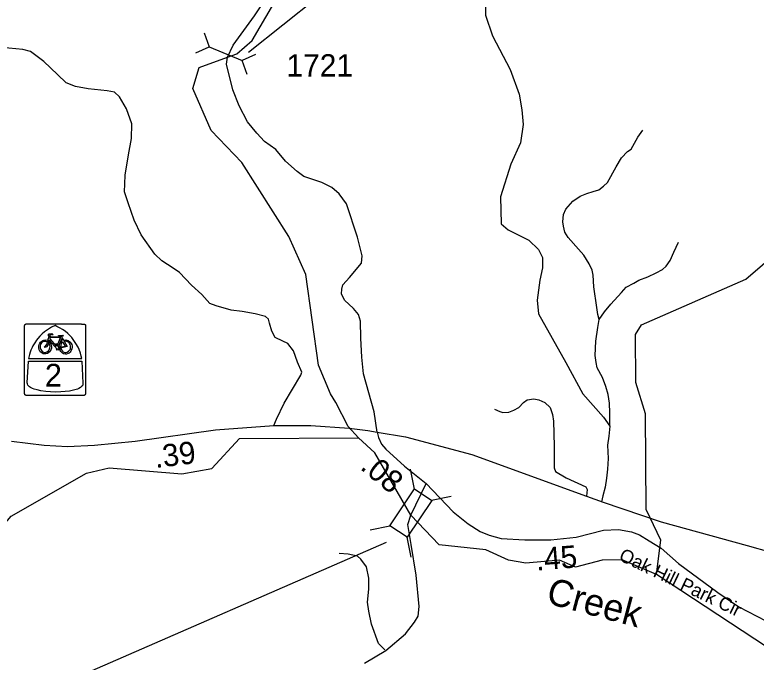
# Model space of a CAD drawing. Extents: x 1159738 to 1321356, y 736314 to 882035.
# Drawn here: x 1277290 to 1281438, y 794149 to 797771 of the extents above; entities that cross this region are included whole.
import ezdxf

# ---------------------------------------------------------------- set-up
doc = ezdxf.new("R2010")
doc.units = 0
for name, color, linetype in [('Exist Cultural Educational Facility Elementary Label', 7, 'Continuous'), ('Exist Hydrographic Creek Single Shore', 7, 'Continuous'), ('Exist Hydrographic Creek Single Shore Label', 7, 'Continuous'), ('Exist Hydrographic Misc Water Feature', 7, 'Continuous'), ('Exist Road Non-System Type 51', 7, 'Continuous'), ('Exist Road Primary US Attributed', 7, 'Continuous'), ('Exist Road Primary US Mileage Hundredths English Label', 7, 'Continuous'), ('Exist Road Primary US Shield Bike CELL', 7, 'Continuous'), ('Exist Road Secondary Mileage Hundredths English Label', 7, 'Continuous'), ('Exist Road Secondary Structure Pipe CELL', 7, 'Continuous'), ('Exist Road Secondary Structure Pipe Number Label', 7, 'Continuous'), ('Exist Road Secondary Structure Standard Bridge CELL', 7, 'Continuous'), ('Exist Road Secondary Structure Standard Bridge Number Label', 7, 'Continuous'), ('Exist Road Secondary Type 51 Attributed', 7, 'Continuous'), ('Exist Road Secondary Type 51 Label', 7, 'Continuous'), ('Exist Road Secondary Type 51 Number Label', 7, 'Continuous')]:
    doc.layers.add(name, color=color, linetype=linetype)

msp = doc.modelspace()

# ---------------------------------------------------------------- linework, layer by layer
at = {"layer": 'Exist Hydrographic Creek Single Shore'}
for points in [[(1278479.4, 797535), (1278533.2, 797553.4), (1278618.2, 797627.2), (1278738.7, 797833.8)], [(1279055.8, 795650.6), (1278988.6, 795810.6), (1278919.2, 796318), (1278824.2, 796529.9), (1278560.2, 796945.6), (1278389.2, 797123), (1278286.2, 797358.1), (1278322.2, 797475.5), (1278479.4, 797535)], [(1279154.4, 795468.3), (1279085.7, 795602.8), (1279055.8, 795650.6)], [(1279212.7, 795404), (1279154.4, 795468.3)], [(1276492.2, 795011.4), (1276528.2, 794691.8), (1276665.2, 794498.6), (1276819.4, 794534.3), (1276903.2, 794684.3), (1277122.2, 794794.8), (1277269.2, 794965.8), (1277691.2, 795206.8), (1277817.2, 795237.1), (1278225.2, 795202.7), (1278392.2, 795232.1), (1278546.4, 795401), (1279212.7, 795404)], [(1279506.4, 794970.7), (1279303.8, 795320.3), (1279212.7, 795404)], [(1280880.5, 794639.8), (1280688.6, 794722.1), (1280576, 794720.7), (1280426.3, 794680.3), (1280336.9, 794720.7), (1280148.4, 794703.4), (1280051.7, 794720.7), (1279926.2, 794778.4), (1279665.3, 794805.6), (1279506.4, 794970.7)], [(1281777.9, 794164.3), (1281660.8, 794155.7), (1281566.8, 794187.5), (1280880.5, 794639.8)]]:
    msp.add_lwpolyline(points, dxfattribs=at)
at = {"layer": 'Exist Hydrographic Misc Water Feature'}
msp.add_lwpolyline([(1280880.5, 794639.8), (1280905, 794831.9), (1280822.3, 795002.8), (1280818.3, 795538), (1280764.2, 795713), (1280762.2, 795982.2), (1280797.2, 796037.4), (1281379.2, 796291.5), (1281566.2, 796451.9), (1281827.2, 796564.9), (1282370.2, 796918.3), (1282422.3, 796999.4), (1282511.3, 797247.1), (1282416.2, 797807), (1282456.2, 798059), (1282425.3, 798158), (1282123.2, 798423.4), (1282059.2, 798542.9), (1281998.2, 798777.2), (1281594.2, 799612.5), (1281596.2, 799720.8), (1281631.2, 799769.4)], dxfattribs=at)
at = {"layer": 'Exist Road Non-System Type 51'}
for points in [[(1279923.5, 797907.8), (1279923.5, 797769.7), (1279963.4, 797653.5), (1280061.4, 797464.6), (1280112.2, 797327.6), (1280126.7, 797240.4), (1280134, 797156.8), (1280119.4, 797055.1), (1280065, 796935.2), (1280006.9, 796753.5), (1280010.5, 796600.9), (1280050.5, 796568.2), (1280166.6, 796510.1), (1280220.8, 796457.3), (1280242.6, 796413.7), (1280242.6, 796355.6), (1280228, 796286.5), (1280213.5, 796173.9), (1280220.8, 796097.6), (1280373.3, 795825.1), (1280467.7, 795650.7), (1280583.8, 795519.9), (1280618.6, 795469.4)], [(1278738.9, 795472.8), (1278753.7, 795509), (1278798.1, 795597.9), (1278890.3, 795754.4), (1278895.2, 795772.5), (1278872.2, 795828.5), (1278849.1, 795891.1), (1278818.1, 795931.7), (1278790.2, 795944.8), (1278747.4, 795966.2), (1278727.6, 796000.8), (1278714.5, 796045.3), (1278709.5, 796068.3), (1278693.1, 796083.2), (1278635.5, 796098), (1278561.4, 796111.1), (1278500.6, 796119.4), (1278416.6, 796142.4), (1278382.1, 796155.6), (1278336, 796206.7), (1278278.4, 796257.7), (1278210.9, 796330.2), (1278176.4, 796353.2), (1278112.2, 796394.4), (1278073.1, 796431.6), (1277997.4, 796540.3), (1277957.9, 796622.6), (1277925, 796719.8), (1277903.6, 796780.2), (1277905.3, 796826.3), (1277906.9, 796874.1), (1277926.6, 796987.7), (1277943.1, 797078.2), (1277944.7, 797160.6), (1277915.2, 797245.5), (1277875.7, 797311.4), (1277847.7, 797337.7), (1277806.6, 797346), (1277701.2, 797357.5), (1277630.5, 797370.7), (1277577.8, 797390.4), (1277528.5, 797436.6), (1277452.8, 797510.7), (1277378.7, 797565), (1277334.9, 797577.6), (1277218.1, 797587.5)], [(1280559, 796066.6), (1280552, 796094.7), (1280546, 796133.1), (1280530.4, 796249.3), (1280525.6, 796315.2), (1280520.8, 796341.6), (1280504, 796378.7), (1280472.9, 796425.5), (1280444.2, 796460.2), (1280385.5, 796526.1), (1280367.5, 796554.9), (1280359.1, 796588.5), (1280355.5, 796612.4), (1280360.3, 796653.2), (1280372.3, 796684.3), (1280411.8, 796728.1), (1280452.5, 796755.7), (1280490.8, 796771.3), (1280526.8, 796782.1), (1280557.9, 796791.6), (1280584.2, 796812), (1280607, 796832.4), (1280654.9, 796919.9), (1280684.8, 796970.2), (1280718.2, 797005.6), (1280738.6, 797018.8), (1280775.7, 797087.1), (1280803.3, 797125.5)], [(1280559, 796066.6), (1280588.9, 796109.8), (1280624.9, 796152.9), (1280683.6, 796217.6), (1280709.9, 796246.4), (1280753, 796270.3), (1280780.6, 796285.9), (1280831.8, 796305.8), (1280878.5, 796327.3), (1280914.4, 796345.3), (1280933.6, 796364.5), (1280956.3, 796395.6), (1280977.9, 796443.6), (1281004.1, 796498.2)], [(1280618.6, 795469.4), (1280620.1, 795544.7), (1280616.5, 795597.4), (1280609.3, 795646.5), (1280596.1, 795692.1), (1280578.2, 795742.4), (1280548.2, 795796.3), (1280542.3, 795826.3), (1280537.5, 795864.7), (1280541.1, 795945), (1280551.8, 796021.1), (1280559, 796066.6)], [(1279974.8, 795565.6), (1280002.9, 795551.5), (1280020, 795546.8), (1280054.3, 795548.4), (1280082.4, 795559.3), (1280110.5, 795574.9), (1280137, 795601.5), (1280157.3, 795617.1), (1280194.7, 795623.3), (1280222.8, 795617.1), (1280255.6, 795601.5), (1280285.2, 795573.4), (1280297.7, 795534.3), (1280303.9, 795498.4), (1280307.1, 795357.9), (1280307.1, 795270.5), (1280308.6, 795236.2), (1280314.9, 795215.9), (1280375.7, 795180), (1280484.9, 795130), (1280492.7, 795116), (1280488, 795078.5)], [(1280618.6, 795469.4), (1280612.9, 795414.3), (1280605.7, 795364), (1280609.3, 795288.5), (1280606.9, 795229.8), (1280599.7, 795178.3), (1280593.8, 795128.2), (1280580.6, 795079), (1280572.2, 795045.5)], [(1279359.6, 794217.2), (1279325, 794253.3), (1279286, 794361.6), (1279270.2, 794433.8), (1279262.9, 794485.7), (1279270.2, 794557.9), (1279271.6, 794618.6), (1279257.2, 794682.1), (1279226.9, 794725.4), (1279208.1, 794742.7), (1279156.2, 794754.3), (1279104.2, 794757.2)]]:
    msp.add_lwpolyline(points, dxfattribs=at)
at = {"layer": 'Exist Road Primary US Attributed'}
for points in [[(1277270.9, 795385.3), (1277455.1, 795364.1), (1277585.8, 795356.2), (1277735.5, 795362.5), (1277963.3, 795385.9), (1278413.4, 795448.2), (1278738.9, 795472.8), (1278946.2, 795472.8), (1279161.8, 795459.3), (1279264.8, 795445.2), (1279317.8, 795435.9)], [(1279317.8, 795435.9), (1279476.8, 795409.2), (1279847.1, 795310.4), (1280488, 795078.5), (1280582.1, 795044.6), (1280905.6, 794933.8), (1281387.3, 794801.3), (1281519.5, 794765.3), (1281845.5, 794682.6), (1282147.9, 794618.9), (1282425.5, 794565.9), (1282810.2, 794511.3), (1283208, 794464.5), (1283457.3, 794436.3), (1283481.2, 794431.6), (1284449.7, 794321.4), (1285033.7, 794244.8)]]:
    msp.add_lwpolyline(points, dxfattribs=at)
at = {"layer": 'Exist Road Primary US Shield Bike CELL'}
for points in [[(1277355, 796041.9), (1277355.8, 796041.9), (1277443.7, 796041.9), (1277627.1, 796041.9), (1277660.1, 796041.9), (1277661.3, 796041.8), (1277661.9, 796041.7), (1277662.7, 796041.5), (1277663.4, 796041.3), (1277664.1, 796041.1), (1277680.8, 796040.4), (1277681.4, 796040), (1277682, 796039.6), (1277682.8, 796039), (1277683.7, 796038), (1277684.3, 796037.2), (1277684.6, 796036.7), (1277684.8, 796036.4), (1277685.1, 796035.8), (1277685.3, 796035.4), (1277685.5, 796035), (1277685.7, 796034.2), (1277686, 796033.3), (1277686.1, 796032.4), (1277686.2, 796032), (1277686.2, 796031.6), (1277686.2, 795998.2), (1277686.2, 795678.3), (1277686.2, 795651.9), (1277686.1, 795650.7), (1277686, 795650), (1277685.8, 795649.3), (1277685.6, 795648.6), (1277685.4, 795647.8), (1277684.7, 795646.5), (1277684.3, 795645.9), (1277683.9, 795645.3), (1277683.3, 795644.6), (1277682.8, 795644.1), (1277682.3, 795643.6), (1277681.9, 795643.4), (1277681.5, 795643), (1277681, 795642.7), (1277677.7, 795641.5), (1277661.3, 795641.2), (1277660.9, 795641.2), (1277660.6, 795641.1), (1277660, 795641.1), (1277627, 795641.1), (1277443.7, 795641.1), (1277355.8, 795641.1), (1277355.2, 795641.2), (1277354.6, 795641.2), (1277354, 795641.3), (1277353.3, 795641.5), (1277352.5, 795641.7), (1277351.8, 795641.9), (1277351.1, 795642.3), (1277350.5, 795642.6), (1277349.9, 795643), (1277349.3, 795643.4), (1277348.9, 795643.7), (1277348.5, 795644), (1277348.3, 795644.3), (1277347.9, 795644.8), (1277347.5, 795645.2), (1277347.2, 795645.6), (1277346.8, 795646.1), (1277346.6, 795646.5), (1277346.3, 795647), (1277346, 795647.6), (1277345.8, 795648.1), (1277345.7, 795648.4), (1277345.6, 795648.7), (1277345.5, 795648.9), (1277345.5, 795649.2), (1277345.4, 795649.4), (1277345.4, 795649.6), (1277345.3, 795649.9), (1277345.3, 795650.1), (1277345.2, 795650.4), (1277345.2, 795650.6), (1277345.2, 795650.8), (1277345.1, 795651.1), (1277345.1, 795651.7), (1277345.1, 795678.2), (1277345.1, 795998.2), (1277345.1, 796031.2), (1277345.2, 796032.4), (1277345.3, 796033), (1277345.5, 796033.8), (1277345.7, 796034.5), (1277345.9, 796035.2), (1277346.6, 796036.5), (1277347, 796037.1), (1277347.4, 796037.8), (1277348, 796038.5), (1277349, 796039.4), (1277349.8, 796040), (1277350.3, 796040.3), (1277350.7, 796040.5), (1277351.2, 796040.8), (1277351.6, 796041), (1277352, 796041.2), (1277352.8, 796041.4), (1277353.7, 796041.7), (1277354.6, 796041.8)], [(1277515.6, 796031.9), (1277494.9, 796022.6), (1277473.7, 796009.5), (1277456.6, 795996.8), (1277443.5, 795986.4), (1277429.8, 795972.7), (1277419.3, 795960.6), (1277411.2, 795950.5), (1277401.8, 795936.6), (1277391.3, 795918.5), (1277386.8, 795910.5), (1277380.7, 795895.7), (1277375.7, 795883.1), (1277371.7, 795870.5), (1277366.7, 795849), (1277664.4, 795849), (1277661.4, 795861.7), (1277657.3, 795878.2), (1277649.4, 795899), (1277644, 795910.8), (1277632.4, 795932.3), (1277620.8, 795949.4), (1277608.6, 795964.9), (1277598.6, 795976), (1277586.2, 795987.9), (1277571.2, 796000.3), (1277556.7, 796010.3), (1277543.3, 796018.5), (1277529.4, 796025.5), (1277524.7, 796027.8)], [(1277534.9, 795976.2), (1277559, 795979), (1277560.8, 795977.2), (1277559.4, 795973.4), (1277553.4, 795971.6), (1277551.9, 795968.4), (1277562, 795951.3), (1277576.5, 795951.9), (1277589.3, 795949.1), (1277600.6, 795940.5), (1277605.9, 795932), (1277608.5, 795927.3), (1277610.3, 795919.5), (1277610.7, 795911.4), (1277609.7, 795902.8), (1277607.8, 795896.3), (1277604.2, 795889.5), (1277600.7, 795884.3), (1277594, 795878.8), (1277587.9, 795875.3), (1277579.5, 795873.2), (1277574.1, 795872.9), (1277563.4, 795874.6), (1277556.5, 795878.1), (1277553.2, 795881), (1277548, 795887.5), (1277544.6, 795893.5), (1277539.9, 795905.7), (1277538.9, 795911.6), (1277546.3, 795906.3), (1277552.1, 795896.5), (1277556.3, 795889.7), (1277561.6, 795886), (1277569.7, 795882.6), (1277575.8, 795882.5), (1277584, 795884.3), (1277591.5, 795888.6), (1277597, 795893.9), (1277601.2, 795901), (1277602.7, 795911), (1277602.4, 795919.2), (1277600.6, 795925.9), (1277597.1, 795932), (1277593.5, 795936.3), (1277587.5, 795940.8), (1277581.8, 795942.7), (1277572.5, 795944.5), (1277566, 795945.1), (1277583.5, 795915.6), (1277546.3, 795906.3), (1277538.9, 795911.6), (1277573.1, 795917.8), (1277558.9, 795942.3), (1277549, 795931.6), (1277546.2, 795913.1), (1277538.9, 795911.6), (1277539.3, 795919.5), (1277542.4, 795931.3), (1277547.8, 795939.4), (1277555.6, 795948.4), (1277550.7, 795958.9), (1277531.9, 795910.9), (1277539, 795911.7), (1277539.9, 795905.7), (1277531.5, 795904.8), (1277533.3, 795899.6), (1277538.4, 795896.9), (1277525.8, 795894), (1277522.7, 795897.9), (1277527.2, 795900.3), (1277482.5, 795951.4), (1277480.9, 795946.5), (1277487.1, 795938.3), (1277491.2, 795930.2), (1277493.9, 795921.7), (1277495.4, 795914.2), (1277494.6, 795906.7), (1277492.5, 795896.9), (1277487.6, 795887.9), (1277480.7, 795881.2), (1277472.9, 795876.4), (1277463.4, 795874), (1277456.4, 795873.5), (1277449.2, 795874.4), (1277436.9, 795881.9), (1277432.9, 795886.4), (1277427.2, 795896.8), (1277424.7, 795909.7), (1277424.6, 795918.9), (1277426.9, 795927.1), (1277430.6, 795934.4), (1277434.7, 795939.7), (1277440.8, 795945.7), (1277446.1, 795949.1), (1277453, 795951.1), (1277460, 795951.8), (1277475.3, 795950.1), (1277478.8, 795941.9), (1277474.1, 795923), (1277468, 795913), (1277459.2, 795908.8), (1277455.7, 795912.3), (1277470, 795926.8), (1277473.1, 795940.6), (1277469.8, 795942), (1277463.9, 795944), (1277454.3, 795944.2), (1277448.8, 795942.5), (1277441.4, 795938.2), (1277434.3, 795928.9), (1277431.2, 795919.3), (1277432.5, 795908.6), (1277435.2, 795898.6), (1277438.7, 795892.2), (1277443.8, 795888.2), (1277451, 795883.8), (1277457.5, 795882.6), (1277465.6, 795883.1), (1277473.3, 795886.5), (1277480.1, 795893.2), (1277484.4, 795901.4), (1277486.8, 795907.2), (1277487.5, 795914.5), (1277486.4, 795922.4), (1277482.7, 795931.5), (1277475.3, 795950.1), (1277482.9, 795971.9), (1277488.4, 795966.2), (1277485.4, 795957.6), (1277521, 795917.8), (1277521.9, 795920.9), (1277521, 795924.7), (1277517, 795927.2), (1277517.9, 795930.6), (1277528.1, 795930.6), (1277526.2, 795923.3), (1277527.2, 795918.1), (1277546.2, 795965.8), (1277488.4, 795966.2), (1277482.9, 795971.9), (1277476.3, 795978.9), (1277482, 795985.7), (1277497.3, 795987.6), (1277503.4, 795982.8), (1277500.2, 795978.5), (1277495.5, 795983.2), (1277487.8, 795981.4), (1277484.5, 795978.2), (1277485.9, 795976.9), (1277489.1, 795976.9), (1277486.6, 795970.8), (1277546.8, 795969.9), (1277548.5, 795974.1), (1277535.2, 795974.8)], [(1277367.1, 795833.1), (1277665.9, 795833.1), (1277671.7, 795709.6), (1277670.8, 795703.4), (1277668.1, 795696.1), (1277663.5, 795690.9), (1277658.3, 795685.7), (1277649.2, 795679.9), (1277640.4, 795676.8), (1277626.9, 795672.2), (1277618.2, 795670.4), (1277596.2, 795666.2), (1277572.8, 795662.7), (1277547.3, 795661.6), (1277520.5, 795660.6), (1277490.6, 795661.6), (1277463.4, 795663.5), (1277436.4, 795667.9), (1277414.8, 795672.4), (1277399.4, 795677.4), (1277390.1, 795681), (1277378.2, 795685.7), (1277373, 795688.9), (1277366.8, 795694.7), (1277363.3, 795699.9), (1277361, 795706.1), (1277359.9, 795712.3)]]:
    msp.add_lwpolyline(points, close=True, dxfattribs=at)
at = {"layer": 'Exist Road Secondary Structure Pipe CELL'}
for p, q in [((1278349, 797669.8), (1278378.4, 797591.9)), ((1278302.2, 797558.2), (1278378.4, 797591.9)), ((1278378.4, 797591.9), (1278561.4, 797515.2)), ((1278637.6, 797548.8), (1278561.4, 797515.2)), ((1278590.8, 797437.3), (1278561.4, 797515.2))]:
    msp.add_line(p, q, dxfattribs=at)
at = {"layer": 'Exist Road Secondary Structure Pipe Number Label'}
msp.add_line((1278598.1, 797561.8), (1282221.9, 800460.8), dxfattribs=at)
at = {"layer": 'Exist Road Secondary Structure Standard Bridge CELL'}
for p, q in [((1279526.6, 795117.9), (1279504.2, 795228.9)), ((1279620.9, 795055.3), (1279731.8, 795077.6)), ((1279278, 794889.4), (1279388.9, 794911.8)), ((1279507.7, 794736.7), (1279485.4, 794847.7))]:
    msp.add_line(p, q, dxfattribs=at)
msp.add_lwpolyline([(1279388.9, 794911.8), (1279526.1, 795118.2), (1279622.6, 795054.1), (1279485.4, 794847.7)], close=True, dxfattribs=at)
at = {"layer": 'Exist Road Secondary Structure Standard Bridge Number Label'}
msp.add_line((1279367.6, 794818.6), (1275212.9, 793009.7), dxfattribs=at)
at = {"layer": 'Exist Road Secondary Type 51 Attributed'}
for points in [[(1279317.8, 795435.9), (1279300.1, 795549.2), (1279241.9, 795762.9), (1279231.1, 795855.7), (1279226.8, 795961.4), (1279224.6, 796056.4), (1279213.8, 796095.3), (1279185.8, 796127.7), (1279134, 796175.1), (1279117.3, 796209.7), (1279119.4, 796236.7), (1279124.8, 796260.4), (1279162.1, 796302), (1279230.8, 796381.4), (1279233.5, 796422.7), (1279206.8, 796526.4), (1279145.4, 796713.2), (1279104.5, 796768.8), (1279064.6, 796805.5), (1279007.1, 796832.9), (1278907.2, 796867), (1278870.5, 796895.1), (1278804.7, 796952.3), (1278749.7, 797018.1), (1278687.4, 797063.1), (1278644.2, 797108.4), (1278592.4, 797172), (1278546.1, 797261.7), (1278509.6, 797350.7), (1278474, 797495.3), (1278479.4, 797535), (1278511.7, 797601.8), (1278631.5, 797765.9), (1278695.1, 797861.9)], [(1279317.8, 795435.9), (1279324.8, 795406.5), (1279341, 795369.3), (1279365.4, 795341.2), (1279469.8, 795245.9), (1279591.9, 795148.5)], [(1279506.4, 794970.7), (1279591.9, 795148.5)], [(1279591.9, 795148.5), (1279742.3, 794990.5), (1279826.2, 794923.7), (1279893, 794880.1), (1279944.2, 794859.9), (1280011, 794841.3), (1280144.6, 794833.5), (1280289, 794833.5), (1280430.3, 794849.1), (1280583, 794887.6), (1280668.6, 794891.6), (1280740.2, 794877.6), (1280785.5, 794861.8), (1280838.8, 794828.9), (1280905.6, 794786.9), (1281004, 794702), (1281222.9, 794539.5), (1281340.3, 794457.8), (1281491.6, 794380.1), (1281607, 794354.2), (1281687.6, 794353.6)], [(1279246.7, 794142.8), (1279365.8, 794215.2), (1279476.6, 794307.6), (1279526.3, 794372.8), (1279546.6, 794407.4), (1279552.6, 794461.4), (1279536.5, 794636.5), (1279508.4, 794807.6), (1279488.3, 794920.3), (1279506.4, 794970.7)]]:
    msp.add_lwpolyline(points, dxfattribs=at)

# ---------------------------------------------------------------- texts
at = {"layer": 'Exist Cultural Educational Facility Elementary Label'}
msp.add_text('2', height=127.5, dxfattribs=at).set_placement((1277458.7, 795690.8))
at = {"layer": 'Exist Hydrographic Creek Single Shore Label'}
msp.add_text('Creek', height=150, rotation=345.0648, dxfattribs=at).set_placement((1280256.8, 794480.5))
at = {"layer": 'Exist Road Primary US Mileage Hundredths English Label'}
msp.add_text('.39', height=125, rotation=6.916, dxfattribs=at).set_placement((1278077.6, 795235.1))
at = {"layer": 'Exist Road Secondary Mileage Hundredths English Label'}
for s, rotation, p in [('.08', 320.7007, (1279217.2, 795232.9)), ('.45', 4.577, (1280209, 794661.3))]:
    msp.add_text(s, height=125, rotation=rotation, dxfattribs=at).set_placement(p)
at = {"layer": 'Exist Road Secondary Type 51 Label'}
msp.add_text('Oak Hill Park Cir', height=75, rotation=334.3439, dxfattribs=at).set_placement((1280664.7, 794722.4))
at = {"layer": 'Exist Road Secondary Type 51 Number Label'}
msp.add_text('1721', height=125, dxfattribs=at).set_placement((1278810.3, 797425.8))

doc.saveas('drawing.dxf')
